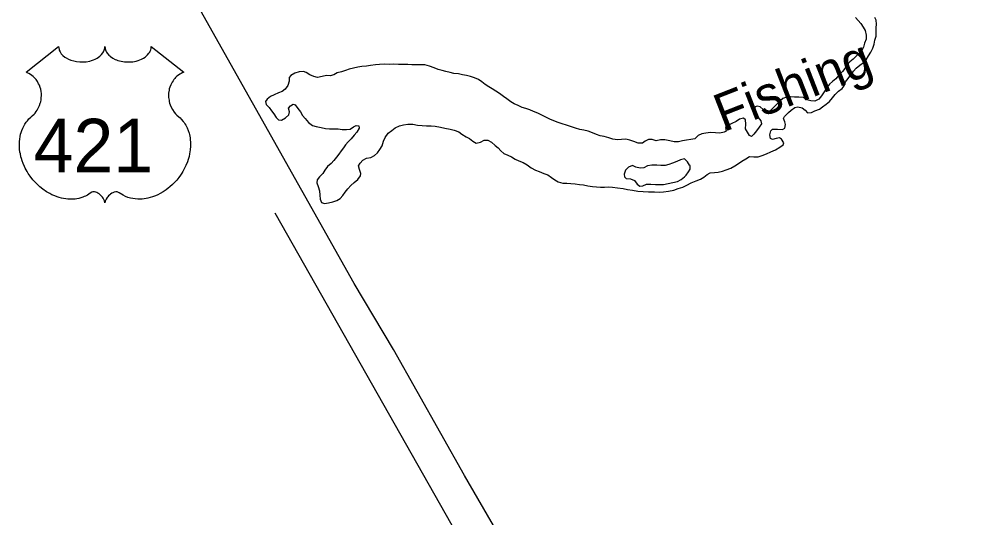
# Model space of a CAD drawing. Extents: x 2290055 to 2389491, y 66597 to 237875.
# Drawn here: x 2300988 to 2304832, y 211575 to 213552 of the extents above; entities that cross this region are included whole.
import ezdxf

# ---------------------------------------------------------------- set-up
doc = ezdxf.new("R2010")
doc.units = 0
for name, color, linetype in [('Exist Hydrographic Creek Single Shore Label', 7, 'Continuous'), ('Exist Hydrographic Island Shore', 7, 'Continuous'), ('Exist Hydrographic River Shore', 7, 'Continuous'), ('Exist Railroad Mainline', 7, 'Continuous'), ('Exist Road Primary US Shield CELL', 7, 'Continuous'), ('Exist Road Primary US Shield Number Label', 7, 'Continuous'), ('Exist Road Primary US UnDivided 4 Lane Attributed', 7, 'Continuous')]:
    doc.layers.add(name, color=color, linetype=linetype)

msp = doc.modelspace()

# ---------------------------------------------------------------- linework, layer by layer
at = {"layer": 'Exist Hydrographic Island Shore'}
msp.add_lwpolyline([(2303451.5, 212889.8), (2303463, 212892.4), (2303477.5, 212898.4), (2303495.2, 212898.4), (2303513.2, 212896.8), (2303530.5, 212896.4), (2303545.5, 212897.4), (2303563.2, 212901.2), (2303582.5, 212905), (2303601, 212909.2), (2303614.7, 212916.4), (2303628.7, 212928), (2303634.7, 212934.6), (2303644.5, 212947.2), (2303651.5, 212957.8), (2303651, 212972), (2303648.2, 212974.2), (2303640.5, 212986.4), (2303629, 212998.6), (2303612.2, 212995.4), (2303597.7, 212988.4), (2303580.7, 212981.6), (2303566.5, 212976), (2303551.7, 212972.6), (2303534.2, 212972.6), (2303518.5, 212973.4), (2303499.2, 212973.6), (2303482.2, 212970.6), (2303467, 212963.6), (2303452.2, 212961.4), (2303436, 212966.4), (2303422.2, 212972), (2303406.2, 212966), (2303394.7, 212954.4), (2303388.5, 212938.2), (2303389.7, 212927.4), (2303397.5, 212920.6), (2303414.7, 212919.2), (2303429.5, 212913.4), (2303440.5, 212898.8), (2303451.5, 212889.8)], dxfattribs=at)
at = {"layer": 'Exist Hydrographic River Shore'}
for points in [[(2303842.7, 212980.8), (2303856.7, 212989.2), (2303871.5, 212999.4), (2303886.7, 213007.6), (2303903.5, 213006.6), (2303921.5, 213007.4), (2303937.5, 213011.8), (2303954.5, 213018.6), (2303971.2, 213026), (2303989.5, 213035.2), (2304006.5, 213044.6), (2304020.2, 213055), (2304022.5, 213062.8), (2304013.5, 213076.4), (2304005.7, 213082.2), (2303992.7, 213079.6), (2303978, 213075.6), (2303969.5, 213079.8), (2303967.5, 213094), (2303971.2, 213109.6), (2303978.5, 213116.8), (2303998, 213117.2), (2304018, 213115.2), (2304027.5, 213120), (2304029.7, 213135.6), (2304026.5, 213146), (2304022.2, 213158.4), (2304025.5, 213167.2), (2304036.7, 213178), (2304041.2, 213182.2), (2304052.5, 213192.2), (2304066.5, 213203), (2304078.7, 213205.6), (2304095.5, 213200.8), (2304107.7, 213191.6), (2304117.5, 213181.6), (2304132.7, 213182.2), (2304146.7, 213189), (2304164.2, 213196.2), (2304177.2, 213204.6), (2304191, 213216.2), (2304203.7, 213227), (2304215.7, 213240.4), (2304227, 213254.4), (2304240.2, 213267.4), (2304255.2, 213278.6), (2304263, 213288.6), (2304268.2, 213304.6), (2304278.7, 213317.4), (2304289.5, 213332.4), (2304300.2, 213347), (2304310.7, 213359), (2304325, 213370.2), (2304338.7, 213380.8), (2304349.7, 213392.2), (2304359.5, 213407), (2304368.5, 213422.6), (2304376.5, 213437.6), (2304381.5, 213454), (2304384.5, 213469.2), (2304389.7, 213486.2), (2304390, 213502.6), (2304390.2, 213518.4), (2304390.5, 213533.6), (2304390, 213549), (2304384.5, 213559.2)], [(2304307.5, 213560.2), (2304318.2, 213548), (2304329.2, 213535.4), (2304338.2, 213521.2), (2304345.7, 213507.4), (2304350.5, 213490), (2304349.5, 213474.2), (2304343.5, 213457.6), (2304339.2, 213441.4), (2304331.5, 213427.2), (2304321, 213416), (2304309.5, 213404.6), (2304297.7, 213394.6), (2304284.7, 213384), (2304273.5, 213371.6), (2304265, 213357.8), (2304255.5, 213344.8), (2304242, 213331), (2304229, 213316.2), (2304216.5, 213305.6), (2304204.7, 213294.6), (2304192.7, 213279.2), (2304183.5, 213264.8), (2304173.2, 213248.4), (2304162.2, 213236), (2304146.5, 213227.2), (2304130.5, 213228.6), (2304114.7, 213233.4), (2304101.2, 213242), (2304082, 213243.6), (2304065.7, 213243.8), (2304050, 213245.2), (2304033.7, 213243.6), (2304018.5, 213238), (2304009, 213228.8), (2303997.7, 213218.4), (2303987, 213207.6), (2303975, 213196.2), (2303963.5, 213185.6)], [(2303310, 213087.2), (2303293.5, 213090.8), (2303279, 213096), (2303263.2, 213101.8), (2303245.5, 213108), (2303229.2, 213112), (2303213.5, 213115.6), (2303195.5, 213121.2), (2303179.5, 213125.6), (2303159.7, 213132.4), (2303142.5, 213138), (2303127.5, 213143.4), (2303109.5, 213149.4), (2303093.5, 213156.2), (2303077.7, 213163.6), (2303061.7, 213172.6), (2303046.5, 213179.6), (2303029.5, 213186.2), (2303014, 213193.2), (2302998.7, 213198.8), (2302984.5, 213203.2), (2302967.7, 213210.4), (2302952.5, 213217.2), (2302939.5, 213225.4), (2302923.5, 213236.6), (2302910.5, 213245.8), (2302894, 213257.8), (2302879.5, 213267), (2302865.2, 213276.6), (2302851.7, 213284), (2302837.2, 213293.8), (2302824.5, 213304.2), (2302810.5, 213314.2), (2302794.5, 213320.8), (2302779.5, 213325.4), (2302762.7, 213329.2), (2302746.5, 213332.4), (2302730.7, 213335.6), (2302713, 213337.2), (2302697.5, 213340.8), (2302681, 213345.4), (2302665.7, 213349.2), (2302650.5, 213353.8), (2302634.2, 213359.4), (2302616, 213366.6), (2302597.5, 213371.2), (2302578, 213372), (2302561.5, 213372), (2302545.5, 213372.2), (2302530.5, 213373), (2302511, 213373.4), (2302492.5, 213373.6), (2302474.5, 213374.2), (2302456.7, 213373.8), (2302437.2, 213374), (2302418, 213373.4), (2302401.7, 213372.2), (2302382.2, 213369.4), (2302366.2, 213366.6), (2302347.2, 213364.8), (2302331.5, 213363.2), (2302313.7, 213358.6), (2302296.7, 213354.8), (2302282, 213349), (2302267, 213344.6), (2302250, 213340.2), (2302236.7, 213332.4), (2302222.2, 213327.6), (2302206.7, 213329.2), (2302189.7, 213325.4), (2302171.5, 213321.6), (2302156.7, 213325.6), (2302141, 213331.6), (2302126.7, 213341.2), (2302116.2, 213345.8), (2302098, 213344), (2302081.2, 213338.4), (2302065.5, 213330), (2302059.5, 213322.2), (2302058.7, 213306.4), (2302054.2, 213290.2), (2302043, 213275.4), (2302031, 213265.6), (2302016.2, 213260.6), (2301998.7, 213253), (2301984.5, 213245.8), (2301971, 213235.6), (2301964.5, 213226.4), (2301967.5, 213214.4), (2301979.5, 213202.6), (2301988.5, 213189.8), (2301997.5, 213177), (2302007.5, 213163.4), (2302016.5, 213153.2), (2302028.7, 213152.2), (2302044.5, 213161.4), (2302058, 213173), (2302060, 213185), (2302056.5, 213200)], [(2302056.5, 213200), (2302064.2, 213209.8), (2302074.5, 213216), (2302083.2, 213212.6), (2302093.5, 213198.6), (2302103.2, 213185.8), (2302112, 213171.4), (2302122.5, 213158.4), (2302135.5, 213143.2), (2302151.2, 213131.8), (2302166.5, 213127.2), (2302186.2, 213122.8), (2302203.5, 213118.8), (2302218.7, 213118.4), (2302234.2, 213118), (2302253.7, 213117.4), (2302269.5, 213115.8), (2302286, 213115.2), (2302301, 213117), (2302314.5, 213125.6), (2302325.5, 213130.8), (2302335.5, 213129.6), (2302337, 213120.2), (2302327.7, 213105), (2302317.5, 213093), (2302304.7, 213078.4), (2302293.5, 213066.8), (2302283, 213054.4), (2302274.2, 213042.2), (2302265.5, 213030), (2302256.5, 213017.6), (2302246.2, 213005.4), (2302236.2, 212992.2), (2302225.7, 212980), (2302211.5, 212969), (2302200.5, 212953.8), (2302192.7, 212940.2), (2302179.7, 212927.2), (2302170.5, 212915), (2302168.2, 212904), (2302174.5, 212889.4), (2302179.2, 212872.4), (2302181.2, 212854.6), (2302181.7, 212838.8), (2302187.2, 212826.2), (2302198.5, 212821.8), (2302215.2, 212824.6), (2302232.7, 212828), (2302247.5, 212833.2), (2302261.7, 212841.4), (2302271.5, 212853.4), (2302281.5, 212867.2), (2302292.2, 212880.2), (2302303.7, 212893.2), (2302317.5, 212904.8), (2302332, 212916.8), (2302341.5, 212931.4), (2302343.5, 212941.2), (2302337.7, 212956.8), (2302334.7, 212970.6), (2302340.2, 212982), (2302352, 212993.2), (2302366.5, 213001.4), (2302383.5, 213004.8), (2302397.2, 213012), (2302409, 213022.6), (2302419.5, 213035.6), (2302427.5, 213050.4), (2302433.2, 213069), (2302439.5, 213084), (2302452.5, 213100.6), (2302466.2, 213111.6), (2302480, 213121.8), (2302496.5, 213130), (2302512.5, 213134.4), (2302530.5, 213136.6), (2302550, 213135.8), (2302568.2, 213133), (2302587.5, 213130.6), (2302604, 213130.2), (2302622.5, 213130), (2302639, 213128.6), (2302659.5, 213125), (2302676.7, 213120.6), (2302698, 213116.4), (2302714.5, 213112), (2302732.2, 213106), (2302745, 213097), (2302761.5, 213086), (2302775.5, 213079), (2302788.5, 213068.4), (2302802, 213061.6), (2302818.5, 213065.6), (2302833, 213072.8), (2302848, 213073.6), (2302862.7, 213065), (2302876.5, 213052.2), (2302888.5, 213042), (2302899.5, 213030.6), (2302911, 213019.6)], [(2303963.5, 213185.6), (2303953.5, 213183.8), (2303941.2, 213194.6), (2303929.7, 213204.6), (2303917.5, 213207.8), (2303909.2, 213205.4), (2303905, 213194.8), (2303910, 213178.2), (2303921.5, 213162.6), (2303932, 213149.4), (2303934.2, 213137.2), (2303924.5, 213124.4), (2303914.2, 213109.8), (2303903.5, 213097.2), (2303894.5, 213088), (2303887.2, 213091.6), (2303878.5, 213104.8), (2303871.2, 213118.2), (2303871.5, 213136.2), (2303870.2, 213153.6), (2303863.5, 213160.2), (2303847.2, 213156.4), (2303833.2, 213147), (2303817, 213139.2), (2303800.7, 213131.4), (2303791.2, 213122.6), (2303793.5, 213108.4), (2303786.7, 213104.2), (2303769.5, 213101), (2303751.2, 213101.4), (2303732, 213103), (2303713.7, 213100.2), (2303697.5, 213098.2), (2303683.5, 213091.4), (2303670.2, 213078), (2303654, 213076.2), (2303637, 213073.4), (2303620.2, 213070.2), (2303604.2, 213066.6), (2303588, 213066.6), (2303570, 213070.4), (2303551, 213074.4), (2303533.2, 213074), (2303515.7, 213069.8), (2303500.7, 213075.2), (2303485.2, 213075.8), (2303472.2, 213068.6), (2303461.5, 213060.6), (2303445.2, 213061.2), (2303427.7, 213067), (2303411.5, 213072.8), (2303396, 213077.2), (2303378, 213075.2), (2303362.7, 213073.8), (2303344.5, 213077.2), (2303327.7, 213082.4), (2303310, 213087.2)], [(2302911, 213019.6), (2302927.5, 213013.6), (2302941.5, 213006.2), (2302955.7, 212997.8), (2302971.2, 212991.2), (2302988, 212984.8), (2303004.5, 212975), (2303019.2, 212963.8), (2303036.7, 212954), (2303051.5, 212948.4), (2303069.7, 212941), (2303085.5, 212935.2), (2303100, 212924.4), (2303113.5, 212915.8), (2303126.7, 212907.2), (2303145.2, 212903), (2303162, 212902.6), (2303177, 212901.6), (2303194.7, 212900), (2303211.2, 212897.4), (2303227.5, 212895.2), (2303244.5, 212892.4), (2303263.5, 212889), (2303279, 212887.2), (2303294.7, 212886.2), (2303310.5, 212886.8), (2303327.5, 212887.2), (2303342.5, 212886.4), (2303362.7, 212883.6), (2303384.7, 212880.6), (2303402.7, 212877.4), (2303421.7, 212874.2), (2303443.5, 212871.2), (2303464.7, 212869.4), (2303486.2, 212868), (2303509.5, 212867.4), (2303528, 212867.2), (2303544.7, 212867.8), (2303565.5, 212870.8), (2303586.5, 212875.2), (2303603.7, 212880.6), (2303621.5, 212886.4), (2303637.5, 212894.4), (2303654.5, 212903.2), (2303674.5, 212911), (2303691.5, 212918.6), (2303705.7, 212926), (2303718.7, 212937.2), (2303730, 212943), (2303747.2, 212944.8), (2303762.5, 212946), (2303779, 212949.8), (2303794.2, 212955.6), (2303812, 212962.4), (2303829, 212971), (2303842.7, 212980.8)]]:
    msp.add_lwpolyline(points, dxfattribs=at)
at = {"layer": 'Exist Railroad Mainline'}
msp.add_lwpolyline([(2302001.6, 212784.8), (2302952.7, 211108.9), (2305765.2, 206153.4)], dxfattribs=at)
at = {"layer": 'Exist Road Primary US Shield CELL'}
msp.add_lwpolyline([(2301143.5, 213444.5), (2301143.8, 213439.2), (2301145.1, 213432.9), (2301146.1, 213429.6), (2301149, 213423.4), (2301153.9, 213416), (2301160.7, 213408.8), (2301168.4, 213402.5), (2301173.5, 213399.2), (2301182.3, 213394.4), (2301192.2, 213390.3), (2301203.3, 213387.1), (2301214.7, 213384.8), (2301227, 213383.4), (2301239.3, 213383.2), (2301252.5, 213384.2), (2301267.1, 213387), (2301273.8, 213388.7), (2301281.3, 213391.3), (2301288.3, 213394.2), (2301296, 213398.3), (2301302.1, 213402.3), (2301307, 213405.8), (2301313.8, 213412.3), (2301319.2, 213419.1), (2301321.5, 213422.9), (2301323.5, 213426.5), (2301326.2, 213434.3), (2301326.9, 213437.7), (2301327.5, 213444.8), (2301327.9, 213438.8), (2301328.5, 213435.1), (2301329.5, 213431.4), (2301331, 213427.6), (2301333.8, 213422.1), (2301336.8, 213417.5), (2301342.5, 213410.8), (2301346.1, 213407.4), (2301349.4, 213404.8), (2301358.1, 213398.8), (2301368.3, 213393.6), (2301373.3, 213391.4), (2301378.5, 213389.6), (2301385, 213387.6), (2301391.8, 213386), (2301398.5, 213384.9), (2301405.3, 213383.9), (2301412.3, 213383.3), (2301418, 213383.2), (2301425, 213383.3), (2301431.4, 213383.6), (2301438.1, 213384.4), (2301445.3, 213385.6), (2301451.2, 213386.9), (2301458.9, 213389), (2301465.9, 213391.5), (2301472.1, 213394.1), (2301480.1, 213398.3), (2301486.5, 213402.3), (2301491.2, 213406.1), (2301496.8, 213411.3), (2301502.2, 213417.5), (2301505.3, 213421.9), (2301507.5, 213426.6), (2301509.5, 213431.4), (2301510.8, 213436.6), (2301511.4, 213441.1), (2301511.5, 213444.9), (2301640.1, 213342.5), (2301637.1, 213341.3), (2301630.1, 213337.9), (2301624.5, 213334.6), (2301615.7, 213328.4), (2301611.9, 213325), (2301608.1, 213321.4), (2301604.6, 213317.6), (2301601.5, 213314), (2301597.8, 213308.9), (2301594.5, 213303.7), (2301591.2, 213298), (2301588.8, 213293.1), (2301584.9, 213282.7), (2301583, 213276.2), (2301581.7, 213270.7), (2301580.2, 213259.2), (2301579.8, 213253.7), (2301579.8, 213248.3), (2301580.2, 213242.6), (2301580.7, 213237.1), (2301581.7, 213231.4), (2301582.6, 213226.4), (2301584.2, 213220.3), (2301586.5, 213213.1), (2301589.3, 213206.2), (2301595.1, 213195), (2301602.7, 213183.7), (2301608.1, 213177.3), (2301613.4, 213171.8), (2301621.3, 213165.1), (2301625.6, 213161.3), (2301630.6, 213156.4), (2301638.6, 213147), (2301641.9, 213142.6), (2301645.2, 213137.7), (2301648.2, 213132.6), (2301651.3, 213127.1), (2301653.7, 213122.3), (2301658.2, 213111.3), (2301661.5, 213100.6), (2301663, 213095), (2301665.4, 213082.4), (2301666.4, 213076.1), (2301667.3, 213063.8), (2301667.4, 213048.9), (2301666.2, 213034.8), (2301663.6, 213018.3), (2301661.4, 213008.4), (2301658, 212996.9), (2301654.7, 212987), (2301648.8, 212972.3), (2301643.6, 212961.7), (2301636.9, 212949.2), (2301632.2, 212941.7), (2301626.9, 212933.7), (2301620.1, 212924.4), (2301612.2, 212914.5), (2301602.7, 212904.1), (2301595, 212896.4), (2301585, 212887.5), (2301578.9, 212882.4), (2301570.3, 212875.9), (2301558.4, 212868), (2301546.7, 212861.2), (2301536.8, 212856.1), (2301528, 212852.3), (2301516.6, 212848), (2301497.6, 212842.8), (2301490.7, 212841.3), (2301482.5, 212840.1), (2301474.8, 212839.4), (2301467.4, 212838.9), (2301457.3, 212838.9), (2301447.4, 212839.7), (2301438, 212841), (2301428.2, 212843.1), (2301417.9, 212846.1), (2301408.6, 212849.8), (2301399.2, 212854.4), (2301383.3, 212864.4), (2301378.7, 212866.9), (2301376.1, 212867.5), (2301370, 212867.8), (2301364.2, 212866.6), (2301358.3, 212864.3), (2301354.7, 212862.4), (2301350, 212859.3), (2301346.3, 212856.4), (2301341.9, 212852.2), (2301338.9, 212848.7), (2301336.5, 212846), (2301332.1, 212838.9), (2301330.5, 212835.6), (2301328.8, 212831.2), (2301327.3, 212824.8), (2301325.3, 212832.9), (2301323, 212838.2), (2301320.2, 212842.8), (2301317.4, 212846.8), (2301312.9, 212852), (2301308.9, 212855.8), (2301304, 212859.8), (2301298.8, 212862.9), (2301294.7, 212865), (2301290.9, 212866.5), (2301286.3, 212867.6), (2301282.5, 212867.9), (2301279.4, 212867.8), (2301275.1, 212866.9), (2301269.3, 212862.7), (2301263.8, 212858.9), (2301257.8, 212855.2), (2301250.6, 212851.4), (2301245.4, 212848.9), (2301239.1, 212846.5), (2301231.9, 212844.1), (2301224, 212842), (2301215.8, 212840.4), (2301208.7, 212839.3), (2301201, 212838.6), (2301194.1, 212838.4), (2301186.9, 212838.4), (2301180.1, 212839), (2301172.3, 212839.7), (2301162.6, 212841.1), (2301154.5, 212842.9), (2301146, 212845.2), (2301137.3, 212847.9), (2301128, 212851.5), (2301116.3, 212856.6), (2301108.1, 212860.8), (2301095.3, 212868.2), (2301080.3, 212878.6), (2301068.9, 212887.8), (2301060.6, 212895.3), (2301048.4, 212907.7), (2301041.2, 212915.9), (2301029.9, 212930.5), (2301022.7, 212941), (2301018, 212948.8), (2301011.2, 212961.2), (2301007.4, 212969.1), (2301002.6, 212980.5), (2300998.7, 212990.9), (2300995.5, 213000.7), (2300993.8, 213007.1), (2300991.4, 213018.1), (2300989.9, 213025.9), (2300988.5, 213036.6), (2300987.7, 213047.9), (2300987.5, 213058.3), (2300987.8, 213067), (2300988.8, 213077.1), (2300990.5, 213087.8), (2300992.6, 213097), (2300994.4, 213103.6), (2300997.1, 213111.7), (2301000.8, 213120.6), (2301005, 213129.1), (2301009.1, 213136.2), (2301014.2, 213143.8), (2301019.2, 213150.2), (2301025.7, 213157.4), (2301032.6, 213163.9), (2301038.8, 213169), (2301046.3, 213176.3), (2301050.2, 213180.7), (2301054.8, 213186.8), (2301058.6, 213192.5), (2301061.5, 213197.6), (2301065.4, 213205.1), (2301067.8, 213210.8), (2301070.7, 213219.4), (2301072.2, 213225.5), (2301073.7, 213233.3), (2301074.7, 213240.7), (2301075.1, 213249.9), (2301074.9, 213257.5), (2301073.9, 213266.4), (2301072.2, 213274.9), (2301070.2, 213282.4), (2301067, 213290.9), (2301064.1, 213297.1), (2301059.2, 213305.5), (2301053.7, 213313.4), (2301048, 213319.7), (2301042.3, 213325.4), (2301036.9, 213329.7), (2301031.7, 213333.4), (2301025.1, 213337.4), (2301018.8, 213340.5), (2301014.9, 213342.1)], close=True, dxfattribs=at)
at = {"layer": 'Exist Road Primary US UnDivided 4 Lane Attributed'}
msp.add_lwpolyline([(2310141.6, 200181.3), (2305773, 206970.3), (2305728.1, 207043.5), (2305625.1, 207192.9), (2305543.6, 207323.9), (2305294.7, 207699.1), (2305151, 207900.9), (2304932.1, 208250.8), (2304612.5, 208770.3), (2303949.7, 209808.9), (2303555.2, 210423.5), (2303200.1, 210966.9), (2303136.4, 211105), (2302973.4, 211378.5), (2302885.4, 211518.5), (2302754.5, 211742.6), (2302473.5, 212241.9), (2302316.9, 212504.2), (2301705.4, 213590.5), (2301120.7, 214610.8)], dxfattribs=at)

# ---------------------------------------------------------------- texts
at = {"layer": 'Exist Hydrographic Creek Single Shore Label'}
msp.add_text('Fishing', height=150, rotation=21.348, dxfattribs=at).set_placement((2303783.4, 213104.1))
at = {"layer": 'Exist Road Primary US Shield Number Label'}
msp.add_text('421', height=212.5, dxfattribs=at).set_placement((2301044.6, 212945.2))

doc.saveas('drawing.dxf')
